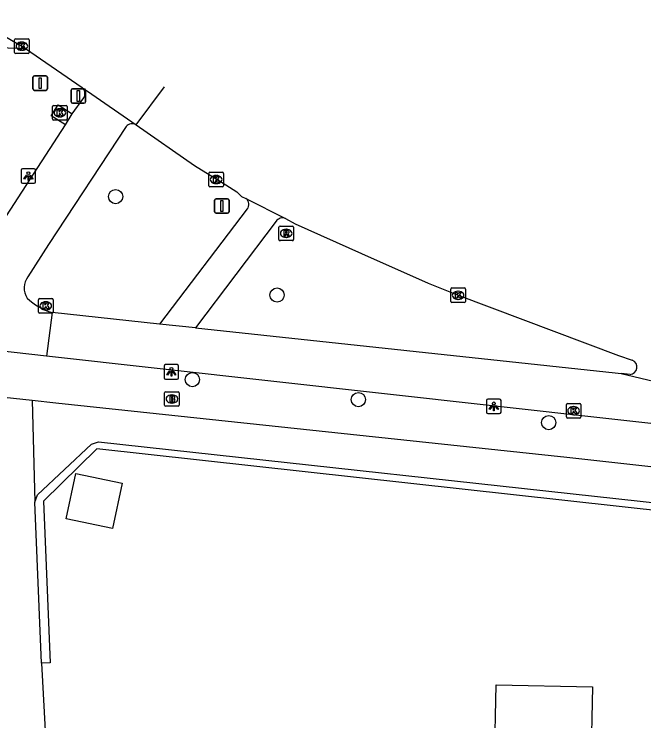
# Model space of a CAD drawing. Extents: x 162082 to 163393, y 388091 to 388632.
# Drawn here: x 162542.26 to 162585.54, y 388565.06 to 388613.59 of the extents above; entities that cross this region are included whole.
import ezdxf

# ---------------------------------------------------------------- set-up
doc = ezdxf.new("R2010")
doc.units = 0
for name, color, linetype in [('IMGEO_Boom', 7, 'Continuous'), ('IMGEO_Brandkraan', 7, 'Continuous'), ('IMGEO_Fietspad_gesloten', 7, 'Continuous'), ('IMGEO_Groenvoorziening', 7, 'Continuous'), ('IMGEO_Kolk', 7, 'Continuous'), ('IMGEO_Lichtpunt', 7, 'Continuous'), ('IMGEO_Muur', 7, 'Continuous'), ('IMGEO_Pand', 7, 'Continuous'), ('IMGEO_Rijbaan_lokaal_open', 7, 'Continuous'), ('IMGEO_Rijbaan_regionaal_gesloten', 7, 'Continuous'), ('IMGEO_Rioolput', 7, 'Continuous'), ('IMGEO_Verkeersbordpaal', 7, 'Continuous'), ('IMGEO_Verkeerseiland_gesloten', 7, 'Continuous'), ('IMGEO_Voetpad_open', 7, 'Continuous')]:
    doc.layers.add(name, color=color, linetype=linetype)

msp = doc.modelspace()

# ---------------------------------------------------------------- linework, layer by layer
at = {"layer": 'IMGEO_Boom'}
for centre in [(162549.237, 388601.059), (162560.336, 388594.299), (162554.516, 388588.493), (162565.921, 388587.118), (162579.002, 388585.539)]:
    msp.add_circle(centre, 0.489, dxfattribs=at)
at = {"layer": 'IMGEO_Brandkraan'}
for p, q in [((162552.609, 388586.737), (162552.609, 388587.589)), ((162552.684, 388587.663), (162553.536, 388587.663)), ((162553.097, 388587.443), (162553.122, 388587.443)), ((162553.61, 388587.589), (162553.61, 388586.737)), ((162553.12, 388586.883), (162553.095, 388586.883)), ((162553.536, 388586.663), (162552.684, 388586.663))]:
    msp.add_line(p, q, dxfattribs=at)
for points in [[(162552.609, 388586.737), (162552.609, 388587.589)], [(162552.684, 388587.663), (162553.536, 388587.663)], [(162552.957, 388587.363), (162552.957, 388586.963), (162553.17, 388586.963)], [(162553.188, 388587.363), (162552.957, 388587.363)], [(162553.61, 388587.589), (162553.61, 388586.737)], [(162553.136, 388587.282), (162553.082, 388587.282), (162553.082, 388587.206)], [(162553.082, 388587.206), (162553.135, 388587.206)], [(162553.144, 388587.13), (162553.082, 388587.13), (162553.082, 388587.049)], [(162553.082, 388587.049), (162553.144, 388587.049)], [(162553.536, 388586.663), (162552.684, 388586.663)]]:
    msp.add_lwpolyline(points, dxfattribs=at)
for centre, radius, start, end in [((162552.686, 388587.587), 0.0765, 91.552, 178.448), ((162552.686, 388587.587), 0.0765, 91.552, 178.448), ((162553.192, 388587.218), 0.145, 59.4692, 91.5367), ((162553.217, 388587.265), 0.0922, 285.5137, 58.1501), ((162553.534, 388587.587), 0.0765, 1.552, 88.448), ((162553.534, 388587.587), 0.0765, 1.552, 88.448), ((162553.137, 388587.244), 0.0379, 267.8285, 90.9355), ((162553.145, 388587.089), 0.0404, 269.8759, 90.5077), ((162553.176, 388587.214), 0.251, 268.6676, 293.5347), ((162553.222, 388587.073), 0.105, 301.3115, 78.989), ((162552.686, 388586.739), 0.0765, 181.552, 268.448), ((162552.686, 388586.739), 0.0765, 181.552, 268.448), ((162553.534, 388586.739), 0.0765, 271.552, 358.448), ((162553.534, 388586.739), 0.0765, 271.552, 358.448)]:
    msp.add_arc(centre, radius, start, end, dxfattribs=at)
for centre, major_axis, ratio, start_param, end_param in [((162553.096, 388587.163), (-0.387, 0.002), 0.722429, 4.712389, 7.853982), ((162553.121, 388587.163), (-0.39, 0.002), 0.717154, 1.570796, 4.712389)]:
    msp.add_ellipse(centre, major_axis=major_axis, ratio=ratio, start_param=start_param, end_param=end_param, dxfattribs=at)
at = {"layer": 'IMGEO_Fietspad_gesloten'}
for points in [[(162546.264, 388606.735), (162547.046, 388607.853)], [(162540.625, 388597.99), (162541.736, 388599.743), (162545.786, 388605.985)], [(162549.96, 388605.867), (162544.63, 388597.762), (162543.217, 388595.543)], [(162544.87, 388593.093), (162544.501, 388590.106)], [(162552.249, 388592.304), (162544.87, 388593.093)], [(162554.731, 388592.039), (162552.249, 388592.304)], [(162554.731, 388592.039), (162583.578, 388588.956), (162583.973, 388588.915)], [(162544.501, 388590.106), (162539.018, 388590.709)], [(162642.099, 388579.246), (162626.892, 388580.933), (162600.281, 388583.897), (162582.931, 388585.815), (162544.501, 388590.106)]]:
    msp.add_lwpolyline(points, dxfattribs=at)
for centre, radius, start, end in [((162546.602, 388608.142), 0.53, 326.9178, 51.6112), ((162550.376, 388605.527), 0.537, 59.1295, 140.735), ((162544.147, 388594.78), 1.203, 140.6327, 214.6185), ((162546.195, 388597.32), 4.43, 226.7039, 252.5963)]:
    msp.add_arc(centre, radius, start, end, dxfattribs=at)
at = {"layer": 'IMGEO_Groenvoorziening'}
for points in [[(162543.513, 388587.071), (162543.692, 388580.085)], [(162544.143, 388569.023), (162545.696, 388540.38)]]:
    msp.add_lwpolyline(points, dxfattribs=at)
at = {"layer": 'IMGEO_Kolk'}
for p, q in [((162542.296, 388610.963), (162542.296, 388611.815)), ((162542.371, 388611.889), (162543.223, 388611.889)), ((162542.784, 388611.669), (162542.809, 388611.669)), ((162543.297, 388611.815), (162543.297, 388610.963)), ((162542.807, 388611.109), (162542.782, 388611.109)), ((162543.223, 388610.889), (162542.371, 388610.889)), ((162544.907, 388606.392), (162544.907, 388607.244)), ((162544.982, 388607.318), (162545.834, 388607.318)), ((162545.908, 388607.244), (162545.908, 388606.392)), ((162545.395, 388607.098), (162545.42, 388607.098)), ((162545.834, 388606.318), (162544.982, 388606.318)), ((162545.418, 388606.538), (162545.393, 388606.538)), ((162555.648, 388601.804), (162555.648, 388602.656)), ((162555.723, 388602.73), (162556.575, 388602.73)), ((162556.136, 388602.51), (162556.161, 388602.51)), ((162556.649, 388602.656), (162556.649, 388601.804)), ((162556.159, 388601.95), (162556.134, 388601.95)), ((162556.575, 388601.73), (162555.723, 388601.73)), ((162572.275, 388593.858), (162572.275, 388594.71)), ((162572.35, 388594.784), (162573.202, 388594.784)), ((162573.276, 388594.71), (162573.276, 388593.858)), ((162572.763, 388594.564), (162572.788, 388594.564)), ((162543.94, 388593.128), (162543.94, 388593.98)), ((162544.015, 388594.054), (162544.867, 388594.054)), ((162544.428, 388593.834), (162544.453, 388593.834)), ((162544.941, 388593.98), (162544.941, 388593.128)), ((162573.202, 388593.784), (162572.35, 388593.784)), ((162572.786, 388594.004), (162572.761, 388594.004)), ((162544.451, 388593.274), (162544.426, 388593.274)), ((162544.867, 388593.054), (162544.015, 388593.054)), ((162580.288, 388586.855), (162581.14, 388586.855)), ((162580.213, 388585.929), (162580.213, 388586.781)), ((162580.701, 388586.635), (162580.726, 388586.635)), ((162581.214, 388586.781), (162581.214, 388585.929)), ((162581.14, 388585.855), (162580.288, 388585.855)), ((162580.724, 388586.075), (162580.699, 388586.075))]:
    msp.add_line(p, q, dxfattribs=at)
for points in [[(162542.296, 388610.963), (162542.296, 388611.815)], [(162542.371, 388611.889), (162543.223, 388611.889)], [(162542.617, 388611.589), (162542.74, 388611.589), (162542.74, 388611.438), (162542.87, 388611.589), (162543.034, 388611.589), (162542.888, 388611.438), (162543.041, 388611.189), (162542.889, 388611.189), (162542.804, 388611.353), (162542.74, 388611.286), (162542.74, 388611.189), (162542.617, 388611.189), (162542.617, 388611.589)], [(162543.297, 388611.815), (162543.297, 388610.963)], [(162543.223, 388610.889), (162542.371, 388610.889)], [(162544.907, 388606.392), (162544.907, 388607.244)], [(162544.982, 388607.318), (162545.834, 388607.318)], [(162545.908, 388607.244), (162545.908, 388606.392)], [(162545.228, 388607.018), (162545.351, 388607.018), (162545.351, 388606.867), (162545.481, 388607.018), (162545.645, 388607.018), (162545.499, 388606.867), (162545.652, 388606.618), (162545.5, 388606.618), (162545.415, 388606.782), (162545.351, 388606.715), (162545.351, 388606.618), (162545.228, 388606.618), (162545.228, 388607.018)], [(162545.834, 388606.318), (162544.982, 388606.318)], [(162555.648, 388601.804), (162555.648, 388602.656)], [(162555.723, 388602.73), (162556.575, 388602.73)], [(162555.969, 388602.43), (162556.092, 388602.43), (162556.092, 388602.279), (162556.222, 388602.43), (162556.386, 388602.43), (162556.24, 388602.279), (162556.393, 388602.03), (162556.241, 388602.03), (162556.156, 388602.194), (162556.092, 388602.127), (162556.092, 388602.03), (162555.969, 388602.03), (162555.969, 388602.43)], [(162556.649, 388602.656), (162556.649, 388601.804)], [(162556.575, 388601.73), (162555.723, 388601.73)], [(162572.275, 388593.858), (162572.275, 388594.71)], [(162572.35, 388594.784), (162573.202, 388594.784)], [(162573.276, 388594.71), (162573.276, 388593.858)], [(162572.596, 388594.484), (162572.719, 388594.484), (162572.719, 388594.333), (162572.849, 388594.484), (162573.013, 388594.484), (162572.867, 388594.333), (162573.02, 388594.084), (162572.868, 388594.084), (162572.783, 388594.248), (162572.719, 388594.181), (162572.719, 388594.084), (162572.596, 388594.084), (162572.596, 388594.484)], [(162543.94, 388593.128), (162543.94, 388593.98)], [(162544.015, 388594.054), (162544.867, 388594.054)], [(162544.261, 388593.754), (162544.384, 388593.754), (162544.384, 388593.603), (162544.514, 388593.754), (162544.678, 388593.754), (162544.532, 388593.603), (162544.685, 388593.354), (162544.533, 388593.354), (162544.448, 388593.518), (162544.384, 388593.451), (162544.384, 388593.354), (162544.261, 388593.354), (162544.261, 388593.754)], [(162544.941, 388593.98), (162544.941, 388593.128)], [(162573.202, 388593.784), (162572.35, 388593.784)], [(162544.867, 388593.054), (162544.015, 388593.054)], [(162580.288, 388586.855), (162581.14, 388586.855)], [(162580.213, 388585.929), (162580.213, 388586.781)], [(162580.534, 388586.555), (162580.657, 388586.555), (162580.657, 388586.404), (162580.787, 388586.555), (162580.951, 388586.555), (162580.805, 388586.404), (162580.958, 388586.155), (162580.806, 388586.155), (162580.721, 388586.319), (162580.657, 388586.252), (162580.657, 388586.155), (162580.534, 388586.155), (162580.534, 388586.555)], [(162581.214, 388586.781), (162581.214, 388585.929)], [(162581.14, 388585.855), (162580.288, 388585.855)]]:
    msp.add_lwpolyline(points, dxfattribs=at)
for centre, start, end in [((162542.373, 388611.813), 91.552, 178.448), ((162542.373, 388611.813), 91.552, 178.448), ((162543.221, 388611.813), 1.552, 88.448), ((162543.221, 388611.813), 1.552, 88.448), ((162542.373, 388610.965), 181.552, 268.448), ((162542.373, 388610.965), 181.552, 268.448), ((162543.221, 388610.965), 271.552, 358.448), ((162543.221, 388610.965), 271.552, 358.448), ((162544.984, 388607.242), 91.552, 178.448), ((162544.984, 388607.242), 91.552, 178.448), ((162545.832, 388607.242), 1.552, 88.448), ((162545.832, 388607.242), 1.552, 88.448), ((162544.984, 388606.394), 181.552, 268.448), ((162544.984, 388606.394), 181.552, 268.448), ((162545.832, 388606.394), 271.552, 358.448), ((162545.832, 388606.394), 271.552, 358.448), ((162555.725, 388602.654), 91.552, 178.448), ((162555.725, 388602.654), 91.552, 178.448), ((162556.573, 388602.654), 1.552, 88.448), ((162556.573, 388602.654), 1.552, 88.448), ((162555.725, 388601.806), 181.552, 268.448), ((162555.725, 388601.806), 181.552, 268.448), ((162556.573, 388601.806), 271.552, 358.448), ((162556.573, 388601.806), 271.552, 358.448), ((162572.352, 388594.708), 91.552, 178.448), ((162572.352, 388594.708), 91.552, 178.448), ((162573.2, 388594.708), 1.552, 88.448), ((162573.2, 388594.708), 1.552, 88.448), ((162544.017, 388593.978), 91.552, 178.448), ((162544.017, 388593.978), 91.552, 178.448), ((162544.865, 388593.978), 1.552, 88.448), ((162544.865, 388593.978), 1.552, 88.448), ((162572.352, 388593.86), 181.552, 268.448), ((162572.352, 388593.86), 181.552, 268.448), ((162573.2, 388593.86), 271.552, 358.448), ((162573.2, 388593.86), 271.552, 358.448), ((162544.017, 388593.13), 181.552, 268.448), ((162544.017, 388593.13), 181.552, 268.448), ((162544.865, 388593.13), 271.552, 358.448), ((162544.865, 388593.13), 271.552, 358.448), ((162580.29, 388586.779), 91.552, 178.448), ((162580.29, 388586.779), 91.552, 178.448), ((162581.138, 388586.779), 1.552, 88.448), ((162581.138, 388586.779), 1.552, 88.448), ((162580.29, 388585.931), 181.552, 268.448), ((162580.29, 388585.931), 181.552, 268.448), ((162581.138, 388585.931), 271.552, 358.448), ((162581.138, 388585.931), 271.552, 358.448)]:
    msp.add_arc(centre, 0.0765, start, end, dxfattribs=at)
for centre, major_axis, ratio, start_param, end_param in [((162542.783, 388611.389), (-0.387, 0.002), 0.722429, 4.712389, 7.853982), ((162542.808, 388611.389), (-0.39, 0.002), 0.717154, 1.570796, 4.712389), ((162545.394, 388606.818), (-0.387, 0.002), 0.722429, 4.712389, 7.853982), ((162545.419, 388606.818), (-0.39, 0.002), 0.717154, 1.570796, 4.712389), ((162556.135, 388602.23), (-0.387, 0.002), 0.722429, 4.712389, 7.853982), ((162556.16, 388602.23), (-0.39, 0.002), 0.717154, 1.570796, 4.712389), ((162572.762, 388594.284), (-0.387, 0.002), 0.722429, 4.712389, 7.853982), ((162572.787, 388594.284), (-0.39, 0.002), 0.717154, 1.570796, 4.712389), ((162544.427, 388593.554), (-0.387, 0.002), 0.722429, 4.712389, 7.853982), ((162544.452, 388593.554), (-0.39, 0.002), 0.717154, 1.570796, 4.712389), ((162580.7, 388586.355), (-0.387, 0.002), 0.722429, 4.712389, 7.853982), ((162580.725, 388586.355), (-0.39, 0.002), 0.717154, 1.570796, 4.712389)]:
    msp.add_ellipse(centre, major_axis=major_axis, ratio=ratio, start_param=start_param, end_param=end_param, dxfattribs=at)
at = {"layer": 'IMGEO_Lichtpunt'}
for p, q in [((162542.748, 388602.873), (162542.748, 388602.066)), ((162542.748, 388602.873), (162542.748, 388602.066)), ((162543.65, 388602.968), (162542.842, 388602.968)), ((162543.65, 388602.968), (162542.842, 388602.968)), ((162543.744, 388602.066), (162543.744, 388602.873)), ((162543.744, 388602.066), (162543.744, 388602.873)), ((162542.842, 388601.972), (162543.65, 388601.972)), ((162542.842, 388601.972), (162543.65, 388601.972)), ((162552.572, 388589.426), (162552.572, 388588.619)), ((162552.572, 388589.426), (162552.572, 388588.619)), ((162553.474, 388589.521), (162552.666, 388589.521)), ((162553.474, 388589.521), (162552.666, 388589.521)), ((162553.568, 388588.619), (162553.568, 388589.426)), ((162553.568, 388588.619), (162553.568, 388589.426)), ((162552.666, 388588.525), (162553.474, 388588.525)), ((162552.666, 388588.525), (162553.474, 388588.525)), ((162574.729, 388587.062), (162574.729, 388586.255)), ((162574.729, 388587.062), (162574.729, 388586.255)), ((162575.631, 388587.157), (162574.823, 388587.157)), ((162575.631, 388587.157), (162574.823, 388587.157)), ((162575.725, 388586.255), (162575.725, 388587.062)), ((162575.725, 388586.255), (162575.725, 388587.062)), ((162574.823, 388586.161), (162575.631, 388586.161)), ((162574.823, 388586.161), (162575.631, 388586.161))]:
    msp.add_line(p, q, dxfattribs=at)
for points in [[(162543.122, 388602.537), (162543.161, 388602.509), (162542.973, 388602.247), (162542.935, 388602.274), (162543.122, 388602.537)], [(162543.224, 388602.489), (162543.271, 388602.489), (162543.271, 388602.167), (162543.224, 388602.167), (162543.224, 388602.489)], [(162543.334, 388602.509), (162543.372, 388602.536), (162543.559, 388602.274), (162543.52, 388602.246), (162543.334, 388602.509)], [(162552.946, 388589.09), (162552.985, 388589.062), (162552.797, 388588.8), (162552.759, 388588.827), (162552.946, 388589.09)], [(162553.048, 388589.042), (162553.095, 388589.042), (162553.095, 388588.72), (162553.048, 388588.72), (162553.048, 388589.042)], [(162553.158, 388589.062), (162553.196, 388589.089), (162553.383, 388588.827), (162553.344, 388588.799), (162553.158, 388589.062)], [(162575.103, 388586.726), (162575.142, 388586.698), (162574.954, 388586.436), (162574.916, 388586.463), (162575.103, 388586.726)], [(162575.205, 388586.678), (162575.252, 388586.678), (162575.252, 388586.356), (162575.205, 388586.356), (162575.205, 388586.678)], [(162575.315, 388586.698), (162575.353, 388586.725), (162575.54, 388586.463), (162575.501, 388586.435), (162575.315, 388586.698)]]:
    msp.add_lwpolyline(points, dxfattribs=at)
for centre in [(162543.247, 388602.671), (162553.071, 388589.224), (162575.228, 388586.86)]:
    msp.add_circle(centre, 0.0994, dxfattribs=at)
for centre, start, end in [((162542.842, 388602.873), 90, 180), ((162542.842, 388602.873), 90, 180), ((162543.65, 388602.873), 0, 90), ((162543.65, 388602.873), 0, 90), ((162542.842, 388602.066), 180, 270), ((162542.842, 388602.066), 180, 270), ((162543.65, 388602.066), 270, 0), ((162543.65, 388602.066), 270, 360), ((162552.666, 388589.426), 90, 180), ((162552.666, 388589.426), 90, 180), ((162553.474, 388589.426), 0, 90), ((162553.474, 388589.426), 0, 90), ((162552.666, 388588.619), 180, 270), ((162552.666, 388588.619), 180, 270), ((162553.474, 388588.619), 270, 0), ((162553.474, 388588.619), 270, 360), ((162574.823, 388587.062), 90, 180), ((162574.823, 388587.062), 90, 180), ((162575.631, 388587.062), 0, 90), ((162575.631, 388587.062), 0, 90), ((162574.823, 388586.255), 180, 270), ((162574.823, 388586.255), 180, 270), ((162575.631, 388586.255), 270, 0), ((162575.631, 388586.255), 270, 360)]:
    msp.add_arc(centre, 0.0946, start, end, dxfattribs=at)
at = {"layer": 'IMGEO_Muur'}
for points in [[(162543.692, 388580.085), (162543.877, 388580.581), (162547.593, 388584.055), (162548.059, 388584.23), (162669.776, 388570.888), (162670.18, 388570.661), (162673.663, 388566.757)], [(162673.645, 388565.853), (162669.736, 388570.29), (162547.954, 388583.733), (162544.279, 388580.146), (162544.733, 388569.046), (162544.143, 388569.023)], [(162544.143, 388569.023), (162543.692, 388580.085)]]:
    msp.add_lwpolyline(points, dxfattribs=at)
at = {"layer": 'IMGEO_Pand'}
for points in [[(162545.843, 388578.936), (162546.504, 388582.047), (162549.69, 388581.369), (162549.029, 388578.259), (162545.843, 388578.936)], [(162581.736, 388554.909), (162581.63, 388549.91), (162578.202, 388549.961), (162576.767, 388549.983), (162576.707, 388546.052), (162573.442, 388546.101), (162573.393, 388545.169), (162568.103, 388545.294), (162568.192, 388550.294), (162568.27, 388554.694), (162573.257, 388554.588), (162573.296, 388556.423), (162576.089, 388556.364), (162576.212, 388562.159), (162575.273, 388562.179), (162575.387, 388567.528), (162582, 388567.388), (162581.887, 388562.039), (162581.736, 388554.909)]]:
    msp.add_lwpolyline(points, dxfattribs=at)
at = {"layer": 'IMGEO_Rijbaan_lokaal_open'}
for points in [[(162545.786, 388605.985), (162544.818, 388606.609), (162545.299, 388607.36), (162546.264, 388606.735)], [(162545.786, 388605.985), (162546.264, 388606.735)], [(162550.651, 388605.988), (162554.662, 388603.202), (162556.822, 388601.857), (162557.56, 388601.398), (162557.882, 388601.061), (162558.199, 388600.919)], [(162558.199, 388600.919), (162560.914, 388599.559)], [(162560.914, 388599.559), (162561.572, 388599.199), (162566.133, 388597.147), (162570.713, 388595.118), (162572.776, 388594.285), (162583.795, 388590.15), (162584.746, 388589.821)], [(162583.973, 388588.915), (162589.396, 388587.627)], [(162584.593, 388588.852), (162583.973, 388588.915)]]:
    msp.add_lwpolyline(points, dxfattribs=at)
msp.add_arc((162584.569, 388589.352), 0.501, 272.7368, 69.318, dxfattribs=at)
at = {"layer": 'IMGEO_Rijbaan_regionaal_gesloten'}
for points in [[(162526.799, 388611.851), (162527.502, 388612.11), (162528.143, 388612.287), (162532.627, 388613.283), (162533.627, 388613.467), (162534.793, 388613.581), (162535.965, 388613.591), (162537.133, 388613.497), (162538.288, 388613.298), (162539.42, 388612.997), (162540.522, 388612.596), (162541.583, 388612.099), (162542.595, 388611.508), (162542.798, 388611.39), (162543.038, 388611.225)], [(162543.038, 388611.225), (162546.931, 388608.558)], [(162546.931, 388608.558), (162546.965, 388608.534), (162547.312, 388608.295), (162550.651, 388605.988)], [(162550.651, 388605.988), (162552.604, 388608.598)]]:
    msp.add_lwpolyline(points, dxfattribs=at)
at = {"layer": 'IMGEO_Rioolput'}
for p, q in [((162560.463, 388598.108), (162560.463, 388598.96)), ((162560.538, 388599.034), (162561.39, 388599.034)), ((162561.464, 388598.96), (162561.464, 388598.108)), ((162560.951, 388598.814), (162560.976, 388598.814)), ((162561.39, 388598.034), (162560.538, 388598.034)), ((162560.974, 388598.254), (162560.949, 388598.254))]:
    msp.add_line(p, q, dxfattribs=at)
for points in [[(162560.463, 388598.108), (162560.463, 388598.96)], [(162560.538, 388599.034), (162561.39, 388599.034)], [(162561.464, 388598.96), (162561.464, 388598.108)], [(162561.052, 388598.732), (162560.8, 388598.734), (162560.8, 388598.334)], [(162560.8, 388598.334), (162560.924, 388598.334), (162560.924, 388598.496), (162560.935, 388598.496)], [(162560.978, 388598.653), (162560.924, 388598.653), (162560.924, 388598.572)], [(162560.924, 388598.572), (162560.976, 388598.572)], [(162561.39, 388598.034), (162560.538, 388598.034)], [(162560.982, 388598.467), (162561.053, 388598.334), (162561.193, 388598.334), (162561.128, 388598.46)]]:
    msp.add_lwpolyline(points, dxfattribs=at)
for centre, radius, start, end in [((162560.54, 388598.958), 0.0765, 91.552, 178.448), ((162560.54, 388598.958), 0.0765, 91.552, 178.448), ((162561.388, 388598.958), 0.0765, 1.552, 88.448), ((162561.388, 388598.958), 0.0765, 1.552, 88.448), ((162560.934, 388598.443), 0.0533, 26.0293, 88.6989), ((162560.96, 388598.761), 0.19, 274.7715, 282.9687), ((162560.984, 388598.557), 0.0964, 77.0061, 93.1865), ((162560.998, 388598.614), 0.0378, 276.6634, 79.6772), ((162561.051, 388598.622), 0.109, 350.3612, 89.416), ((162561.049, 388598.622), 0.112, 277.5842, 350.9817), ((162561.033, 388598.407), 0.108, 29.5134, 73.7905), ((162560.54, 388598.11), 0.0765, 181.552, 268.448), ((162560.54, 388598.11), 0.0765, 181.552, 268.448), ((162561.388, 388598.11), 0.0765, 271.552, 358.448), ((162561.388, 388598.11), 0.0765, 271.552, 358.448)]:
    msp.add_arc(centre, radius, start, end, dxfattribs=at)
for centre, major_axis, ratio, start_param, end_param in [((162560.95, 388598.534), (-0.387, 0.002), 0.722429, 4.712389, 7.853982), ((162560.975, 388598.534), (-0.39, 0.002), 0.717154, 1.570796, 4.712389)]:
    msp.add_ellipse(centre, major_axis=major_axis, ratio=ratio, start_param=start_param, end_param=end_param, dxfattribs=at)
at = {"layer": 'IMGEO_Verkeersbordpaal'}
for p, q in [((162543.559, 388608.452), (162543.559, 388609.252)), ((162543.559, 388609.252), (162543.559, 388608.452)), ((162543.659, 388609.352), (162544.449, 388609.352)), ((162544.449, 388609.352), (162543.659, 388609.352)), ((162544.549, 388609.252), (162544.549, 388608.452)), ((162544.549, 388608.452), (162544.549, 388609.252)), ((162544.449, 388608.352), (162543.659, 388608.352)), ((162543.659, 388608.352), (162544.449, 388608.352)), ((162546.176, 388607.568), (162546.176, 388608.368)), ((162546.176, 388608.368), (162546.176, 388607.568)), ((162546.276, 388608.468), (162547.066, 388608.468)), ((162547.066, 388608.468), (162546.276, 388608.468)), ((162547.166, 388608.368), (162547.166, 388607.568)), ((162547.166, 388607.568), (162547.166, 388608.368)), ((162547.066, 388607.468), (162546.276, 388607.468)), ((162546.276, 388607.468), (162547.066, 388607.468)), ((162556.144, 388600.913), (162556.934, 388600.913)), ((162556.934, 388600.913), (162556.144, 388600.913)), ((162556.044, 388600.013), (162556.044, 388600.813)), ((162556.044, 388600.813), (162556.044, 388600.013)), ((162557.034, 388600.813), (162557.034, 388600.013)), ((162557.034, 388600.013), (162557.034, 388600.813)), ((162556.934, 388599.913), (162556.144, 388599.913)), ((162556.144, 388599.913), (162556.934, 388599.913))]:
    msp.add_line(p, q, dxfattribs=at)
for points in [[(162543.979, 388609.227), (162544.129, 388609.227), (162544.129, 388608.477), (162543.979, 388608.477), (162543.979, 388609.227)], [(162546.596, 388608.343), (162546.746, 388608.343), (162546.746, 388607.593), (162546.596, 388607.593), (162546.596, 388608.343)], [(162556.464, 388600.788), (162556.614, 388600.788), (162556.614, 388600.038), (162556.464, 388600.038), (162556.464, 388600.788)]]:
    msp.add_lwpolyline(points, dxfattribs=at)
for centre, start, end in [((162543.659, 388609.252), 90, 180), ((162543.659, 388609.252), 90, 180), ((162544.449, 388609.252), 0, 90), ((162544.449, 388609.252), 360, 90), ((162543.659, 388608.452), 180, 270), ((162543.659, 388608.452), 180, 270), ((162544.449, 388608.452), 270, 0), ((162544.449, 388608.452), 270, 0), ((162546.276, 388608.368), 90, 180), ((162546.276, 388608.368), 90, 180), ((162547.066, 388608.368), 0, 90), ((162547.066, 388608.368), 360, 90), ((162546.276, 388607.568), 180, 270), ((162546.276, 388607.568), 180, 270), ((162547.066, 388607.568), 270, 0), ((162547.066, 388607.568), 270, 0), ((162556.144, 388600.813), 90, 180), ((162556.144, 388600.813), 90, 180), ((162556.934, 388600.813), 0, 90), ((162556.934, 388600.813), 360, 90), ((162556.144, 388600.013), 180, 270), ((162556.144, 388600.013), 180, 270), ((162556.934, 388600.013), 270, 0), ((162556.934, 388600.013), 270, 0)]:
    msp.add_arc(centre, 0.1, start, end, dxfattribs=at)
at = {"layer": 'IMGEO_Verkeerseiland_gesloten'}
msp.add_lwpolyline([(162526.799, 388611.851), (162543.038, 388611.225)], dxfattribs=at)
at = {"layer": 'IMGEO_Voetpad_open'}
for points in [[(162558.285, 388600.214), (162552.249, 388592.304)], [(162560.261, 388599.364), (162554.731, 388592.039)], [(162539.844, 388587.475), (162543.513, 388587.071)], [(162543.513, 388587.071), (162545.123, 388586.893), (162580.248, 388583.173), (162637.605, 388576.802), (162673.783, 388572.792)]]:
    msp.add_lwpolyline(points, dxfattribs=at)
for centre, radius, start, end in [((162557.915, 388600.527), 0.484, 319.7652, 54.1446), ((162560.714, 388599.039), 0.557, 68.8991, 144.3545)]:
    msp.add_arc(centre, radius, start, end, dxfattribs=at)

doc.saveas('drawing.dxf')
